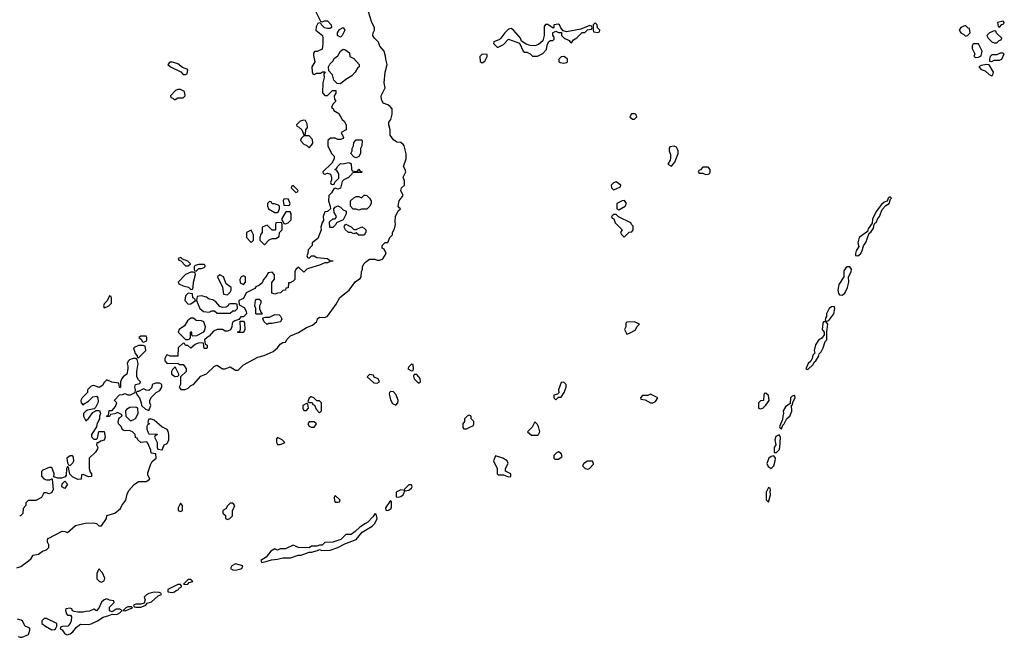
# Model space of a CAD drawing. Header units: inches. Extents: x 2701323 to 2964515, y 494916 to 722124.
# Tile 449 of 656: x 2867366 to 2874866, y 602165 to 606870. Entities that reach past the tile are written whole.
import ezdxf

# ---------------------------------------------------------------- set-up
doc = ezdxf.new("R2010")
doc.units = ezdxf.units.IN
doc.header["$MEASUREMENT"] = 0
doc.layers.add('C8660', color=7, linetype='Continuous')
doc.layers.add('C8670', color=7, linetype='Continuous')

msp = doc.modelspace()

# ---------------------------------------------------------------- linework, layer by layer
at = {"layer": 'C8660', "color": 2, "elevation": 2}
for points in [[(2869612, 606950), (2869658, 606858), (2869670, 606854), (2869690, 606862), (2869710, 606862), (2869738, 606830), (2869742, 606810), (2869730, 606802), (2869710, 606802), (2869689, 606809), (2869666, 606830), (2869662, 606842), (2869650, 606846), (2869638, 606842), (2869623.6, 606816.4), (2869622, 606790), (2869671.3, 606750), (2869676, 606730), (2869676, 606690), (2869670, 606646), (2869631.6, 606628.4), (2869612.7, 606627.3), (2869603.6, 606616.4), (2869603.6, 606596.4), (2869614, 606550), (2869592, 606510), (2869592.7, 606472.7), (2869598, 606458), (2869610, 606454), (2869630, 606462), (2869656.4, 606463.6), (2869672.7, 606472.7), (2869692.7, 606472.7), (2869682, 606458), (2869684.7, 606430), (2869674, 606390), (2869672.7, 606312.7), (2869690, 606294), (2869710, 606294), (2869748.4, 606331.6), (2869774, 606330), (2869774, 606310), (2869762, 606290), (2869763.6, 606263.6), (2869774, 606250), (2869750, 606226), (2869742, 606202), (2869752.7, 606192.7), (2869758, 606178), (2869796.9, 606156.9), (2869822, 606110), (2869838, 606098), (2869854, 606070), (2869854, 606030), (2869814, 606010), (2869831.6, 605971.6), (2869830, 605966), (2869810, 605958), (2869790, 605958), (2869770, 605968), (2869732.7, 605967.3), (2869714, 605950), (2869714, 605910), (2869742, 605850), (2869762, 605830), (2869762, 605810), (2869743.6, 605776.4), (2869674, 605710), (2869678, 605698), (2869690, 605694), (2869710, 605702), (2869732.7, 605692.7), (2869742, 605670), (2869742, 605650), (2869734, 605630), (2869738, 605618), (2869750, 605614), (2869762, 605618), (2869767.3, 605632.7), (2869798, 605662), (2869796.4, 605696.4), (2869782, 605722), (2869766, 605730), (2869782, 605738), (2869787.3, 605752.7), (2869810, 605774), (2869830, 605772), (2869870, 605782), (2869879.6, 605779.6), (2869891.6, 605771.6), (2869892.7, 605732.7), (2869898, 605718), (2869930, 605714), (2869942, 605718), (2869950, 605732), (2869958, 605718), (2869974, 605710), (2869970, 605706), (2869910, 605706), (2869898, 605702), (2869894, 605690), (2869871.3, 605668.7), (2869834, 605650), (2869822, 605638), (2869810, 605586), (2869790, 605578), (2869770, 605586), (2869758, 605582), (2869742, 605550), (2869722, 605530), (2869718, 605490), (2869732, 605450), (2869734, 605430), (2869711.6, 605408.4), (2869690, 605406), (2869678, 605370), (2869679.6, 605340.4), (2869670, 605326), (2869661, 605290), (2869662, 605270), (2869636, 605204), (2869594, 605170), (2869594, 605150), (2869563.6, 605116.4), (2869562, 605090), (2869554, 605070), (2869558, 605058), (2869570, 605054), (2869588, 605072), (2869610, 605072), (2869630, 605058), (2869711.6, 605051.6), (2869730, 605034), (2869750, 605034), (2869754, 605030), (2869730, 605028), (2869710, 605018), (2869690, 605018), (2869650, 604999), (2869565.4, 604974.6), (2869554, 604970), (2869530, 604948), (2869490, 604986), (2869470, 604966), (2869462, 604950), (2869462, 604890), (2869450, 604878), (2869426, 604866), (2869414, 604866), (2869410, 604828), (2869394, 604826), (2869391.2, 604808.9), (2869370, 604806), (2869351.6, 604788.4), (2869330, 604788), (2869310, 604778), (2869286, 604786), (2869287.3, 604867.3), (2869307.3, 604892.7), (2869307.3, 604927.3), (2869290, 604946), (2869258, 604942), (2869242, 604910), (2869222, 604890), (2869214, 604866), (2869192.7, 604847.3), (2869165.4, 604834.6), (2869158, 604822), (2869091.6, 604788.4), (2869070, 604746), (2869034, 604730), (2869038, 604698), (2869076.9, 604676.9), (2869092, 604650), (2869094, 604630), (2869070, 604606), (2869050, 604606), (2869034, 604586), (2869003.6, 604576.4), (2868990, 604566), (2868983.6, 604556.4), (2868982, 604530), (2868972.7, 604507.3), (2868950, 604498), (2868930, 604498), (2868910, 604508.7), (2868871.2, 604508.9), (2868842, 604498), (2868810, 604458), (2868794, 604450), (2868774, 604430), (2868778, 604398), (2868794, 604390), (2868794, 604370), (2868790, 604366), (2868770, 604366), (2868766, 604406), (2868730, 604408), (2868703.6, 604396.4), (2868670, 604368), (2868647.3, 604387.3), (2868628.4, 604388.4), (2868622, 604402), (2868610, 604406), (2868574, 604370), (2868570, 604306), (2868512.7, 604307.3), (2868490, 604318), (2868485.4, 604314.6), (2868472, 604290), (2868472, 604270), (2868490, 604252), (2868570, 604254), (2868583.6, 604243.6), (2868610, 604242), (2868622, 604230), (2868634, 604210), (2868634, 604190), (2868592, 604150), (2868592, 604090), (2868582, 604070), (2868592.7, 604052.7), (2868627.3, 604052.7), (2868650, 604062), (2868670, 604082), (2868690, 604092), (2868745.6, 604154.4), (2868790, 604172), (2868849.1, 604230.9), (2868870, 604238), (2868910, 604211), (2868930, 604211), (2868970, 604226), (2869010, 604201), (2869030, 604201), (2869070, 604241), (2869181.2, 604298.8), (2869229.1, 604310.9), (2869298, 604342), (2869330, 604371.3), (2869350, 604398), (2869370, 604412), (2869390, 604414), (2869403.1, 604436.9), (2869430, 604462), (2869490, 604486), (2869550, 604526), (2869596, 604544), (2869629, 604571), (2869635.3, 604590), (2869650, 604604.7), (2869690, 604602), (2869710, 604612), (2869777.2, 604702.8), (2869805.2, 604754.8), (2869875.3, 604810), (2869923.1, 604876.9), (2869960.4, 604899.6), (2869968, 604910), (2869969, 604950), (2869978, 604970), (2869978, 604990), (2869990, 605014), (2870000, 605021.7)], [(2870000, 605426), (2869970, 605426), (2869950, 605418), (2869930, 605426), (2869907.3, 605427.3), (2869886, 605450), (2869886, 605490), (2869910, 605512), (2869930, 605522), (2869950, 605522), (2869970, 605514), (2869990, 605534), (2870000, 605533)], [(2870000, 605246.3), (2869990, 605228), (2869950, 605228), (2869930, 605246), (2869910, 605238), (2869890, 605248), (2869870, 605248), (2869848, 605270), (2869838, 605290), (2869840.4, 605299.6), (2869850, 605312), (2869890, 605292), (2869911.6, 605271.6), (2869930, 605271.3), (2869971.3, 605291.3), (2869990, 605282), (2870000, 605272)], [(2867345.2, 602694.8), (2867374.8, 602705.2), (2867433.6, 602746.4), (2867454.6, 602765.4), (2867469, 602791), (2867510, 602798), (2867540.2, 602819.8), (2867570, 602832), (2867588, 602850), (2867588, 602870), (2867578, 602890), (2867578, 602910), (2867583.1, 602916.9), (2867690, 602974), (2867710, 602972), (2867730, 602962), (2867790, 603016), (2867865.6, 603034.4), (2867930, 603038), (2867951.6, 603031.6), (2867970, 603014), (2867990, 603014), (2868028, 603070), (2868030, 603094), (2868090, 603111.3), (2868132.9, 603147.1), (2868144, 603170), (2868174, 603210), (2868184.1, 603255.9), (2868196.5, 603283.5), (2868238, 603330), (2868270, 603352), (2868330, 603352), (2868358, 603370), (2868343.1, 603403.1), (2868343.1, 603416.9), (2868361.2, 603478.8), (2868375.3, 603504.7), (2868406, 603530), (2868402, 603562), (2868367.3, 603567.3), (2868366, 603590), (2868343.1, 603643.1), (2868334, 603654), (2868288, 603648), (2868266, 603670), (2868262, 603682), (2868247.3, 603687.3), (2868246, 603710), (2868226, 603730), (2868200.4, 603740.4), (2868170, 603738), (2868150, 603746), (2868138, 603770), (2868118, 603790), (2868115.3, 603810), (2868124, 603836), (2868146, 603850), (2868142, 603862), (2868110, 603878), (2868091.6, 603868.4), (2868058, 603862), (2868050, 603846), (2868030, 603846), (2868026, 603850), (2868042, 603858), (2868047.3, 603892.7), (2868070, 603894), (2868096.4, 603923.6), (2868106, 603950), (2868088.4, 603968.4), (2868088.4, 603971.6), (2868127.3, 604012.7), (2868150, 604014), (2868170, 604022), (2868190, 604012), (2868210, 604012), (2868246, 604030), (2868248, 604050), (2868242, 604070), (2868248, 604090), (2868282, 604098), (2868286, 604110), (2868270, 604126), (2868258, 604150), (2868258, 604190), (2868269.2, 604250), (2868262, 604282), (2868248.7, 604288.7), (2868230, 604289), (2868202, 604278), (2868191.2, 604268.9), (2868184.7, 604250), (2868190.9, 604230.9), (2868191, 604209), (2868182, 604170), (2868154, 604150), (2868143.6, 604136.4), (2868134, 604110), (2868134, 604070), (2868130, 604066), (2868126, 604070), (2868122, 604102), (2868068.4, 604108.4), (2868030, 604126), (2868010, 604106), (2867996.9, 604083.1), (2867971.2, 604068.9), (2867930, 604082), (2867910, 604078), (2867882, 604050), (2867882, 604030), (2867842, 603990), (2867832, 603970), (2867834, 603950), (2867850, 603934), (2867856.4, 603943.6), (2867890, 603964.7), (2867924, 603996), (2867950, 604002), (2867962, 603990), (2867963.6, 603956.4), (2867943.6, 603916.4), (2867934, 603906), (2867883.6, 603896.4), (2867870, 603888), (2867852, 603870), (2867852, 603850), (2867870, 603814), (2867890, 603832), (2867923.1, 603876.9), (2867946, 603890), (2867946, 603894), (2867972.7, 603892.7), (2867982, 603870), (2867974, 603850), (2867974, 603830), (2867952.7, 603787.3), (2867952, 603768), (2867912, 603710), (2867912.7, 603692.7), (2867930, 603674), (2867950, 603674), (2867958, 603682), (2867970, 603734), (2868010, 603734), (2868018, 603690), (2868010, 603666), (2867982, 603658), (2867966, 603646), (2867954, 603646), (2867952, 603630), (2867962, 603610), (2867959.6, 603600.4), (2867943.6, 603576.4), (2867894, 603530), (2867894, 603450), (2867903.6, 603423.6), (2867914, 603410), (2867914, 603390), (2867890, 603388), (2867850, 603406), (2867838, 603402), (2867834, 603370), (2867810, 603368), (2867767.3, 603387.3), (2867747.3, 603407.3), (2867738, 603458), (2867730, 603466), (2867722, 603450), (2867719.6, 603400.4), (2867712.7, 603387.3), (2867683.6, 603376.4), (2867656.4, 603376.4), (2867627.3, 603387.3), (2867628, 603410), (2867610, 603458), (2867590, 603458), (2867542, 603438), (2867531.6, 603428.4), (2867531.6, 603391.6), (2867550, 603372), (2867570, 603364.7), (2867595.3, 603364.7), (2867610, 603372), (2867614, 603370), (2867622, 603290), (2867611.2, 603268.9), (2867590, 603258), (2867570, 603266), (2867550, 603266), (2867531.2, 603228.9), (2867490, 603206), (2867430, 603206), (2867414, 603190), (2867414, 603170), (2867392.7, 603147.3), (2867390.9, 603109.1), (2867370.9, 603089.1), (2867366, 603090)], [(2870000, 603030.6), (2869956.9, 603003.1), (2869922, 602970), (2869890, 602948.7), (2869850, 602948), (2869811, 602909), (2869750.7, 602889.3), (2869690, 602888), (2869670, 602866), (2869650, 602866), (2869630, 602858), (2869590, 602858), (2869570, 602846), (2869490, 602848), (2869450, 602866), (2869390, 602838), (2869350, 602838), (2869330, 602828.7), (2869310, 602838), (2869279.6, 602820.4), (2869244.7, 602775.3), (2869202, 602750), (2869210, 602734), (2869250, 602744.7), (2869284, 602756), (2869330, 602760.7), (2869370, 602771), (2869430, 602771), (2869488.4, 602791.6), (2869510, 602791.3), (2869570, 602814), (2869590, 602814), (2869634.6, 602825.4), (2869650, 602834), (2869666.4, 602826.4), (2869730, 602828.4), (2869790, 602848.2), (2869843.2, 602876.8), (2869928.7, 602910), (2869974.5, 602965.5), (2870000, 602981)], [(2867354, 602170), (2867370, 602164.7), (2867386, 602166), (2867433.2, 602186.8), (2867446, 602226), (2867438, 602238), (2867408, 602250), (2867388.4, 602288.4), (2867376.4, 602296.4), (2867350, 602302)]]:
    msp.add_lwpolyline(points, dxfattribs=at)
for points in [[(2869810, 606738), (2869786, 606750), (2869786, 606770), (2869803.1, 606796.9), (2869830, 606811.3), (2869842, 606790), (2869822, 606750)], [(2869810, 606382), (2869784.7, 606384.7), (2869758, 606410), (2869748, 606450), (2869720.4, 606480.4), (2869718, 606510), (2869727.3, 606532.7), (2869750, 606554), (2869763.1, 606576.9), (2869790, 606594), (2869808.8, 606631.1), (2869830, 606644.7), (2869843.6, 606643.6), (2869878, 606618), (2869882, 606590), (2869910, 606574), (2869952, 606530), (2869952, 606510), (2869939.6, 606500.4), (2869922, 606470), (2869896.9, 606443.1), (2869850, 606415.3)], [(2868530, 606546), (2868510, 606546), (2868494, 606530), (2868514, 606510), (2868592.7, 606472.7), (2868610, 606454), (2868630, 606454), (2868642, 606458), (2868646, 606490), (2868607.3, 606507.3), (2868570, 606535.3)], [(2868590, 606338), (2868570, 606338), (2868554, 606330), (2868514, 606290), (2868518, 606278), (2868532.7, 606272.7), (2868542, 606262), (2868550, 606262), (2868570, 606274), (2868610, 606274), (2868626, 606290), (2868622, 606322)], [(2869530, 606106), (2869503.6, 606096.4), (2869474, 606070), (2869478, 606058), (2869490, 606054), (2869514, 606030), (2869530, 605994), (2869542, 605998), (2869546, 606030), (2869558, 606050), (2869556.4, 606076.4), (2869542, 606102)], [(2869570, 605986), (2869530, 605986), (2869510, 605966), (2869504.7, 605950), (2869530, 605922), (2869552, 605912), (2869570, 605894), (2869590, 605914), (2869598, 605930), (2869596.4, 605956.4)], [(2869930, 605818), (2869920.4, 605820.4), (2869910, 605826), (2869888.8, 605851.1), (2869898, 605870), (2869898, 605890), (2869908, 605910), (2869910, 605934), (2869930, 605954), (2869970, 605954), (2869974, 605950), (2869972, 605910), (2869962, 605890), (2869962, 605850), (2869950, 605828)], [(2869450, 605606), (2869438, 605602), (2869434, 605590), (2869470, 605554), (2869482, 605558), (2869486, 605570)], [(2869270, 605486), (2869254, 605470), (2869254, 605450), (2869262, 605430), (2869310, 605402), (2869330, 605402), (2869335.3, 605404.7), (2869346, 605430), (2869346, 605450), (2869338, 605458), (2869307.3, 605467.3), (2869288, 605468), (2869282, 605482)], [(2869410, 605506), (2869378, 605502), (2869374, 605490), (2869378, 605458), (2869410, 605454), (2869422, 605458), (2869426, 605470)], [(2869427.3, 605407.3), (2869392.7, 605407.3), (2869363.6, 605356.4), (2869362, 605342), (2869374, 605330), (2869378, 605318), (2869390, 605314), (2869410, 605322), (2869434, 605346), (2869434.6, 605394.6)], [(2869750, 605286), (2869728, 605288), (2869726, 605330), (2869750, 605354), (2869770, 605354), (2869776.4, 605363.6), (2869778, 605370), (2869760.4, 605400.4), (2869758, 605430), (2869770, 605442), (2869790, 605452), (2869810, 605442), (2869830, 605422), (2869852, 605412), (2869854, 605390), (2869830, 605346), (2869778, 605322), (2869774, 605310)], [(2869350, 605326), (2869318, 605322), (2869314, 605310), (2869314, 605270), (2869310, 605266), (2869290, 605266), (2869250, 605306), (2869214, 605290), (2869214, 605250), (2869203.6, 605236.4), (2869194, 605210), (2869194, 605190), (2869230, 605154), (2869267.3, 605192.7), (2869290, 605202), (2869316.4, 605203.6), (2869342, 605218), (2869346, 605250), (2869366, 605270), (2869366, 605310), (2869362, 605322)], [(2869130, 605266), (2869094, 605250), (2869094, 605210), (2869130, 605174), (2869146, 605190), (2869146, 605230)], [(2868590, 605058), (2868574, 605050), (2868578, 605038), (2868594, 605034), (2868630, 604994), (2868650, 604994), (2868666, 605010), (2868646, 605030), (2868606, 605046), (2868596.4, 605056.4)], [(2868770, 605006), (2868730, 605006), (2868703.6, 604996.4), (2868694, 604990), (2868694, 604970), (2868698, 604958), (2868710, 604954), (2868730, 604974), (2868750, 604974), (2868770, 604982), (2868778, 604990), (2868778, 604998)], [(2868670, 604948), (2868630, 604928), (2868574, 604870), (2868578, 604858), (2868610, 604842), (2868651.6, 604831.6), (2868670, 604814), (2868682, 604818), (2868687.3, 604832.7), (2868688.8, 604871.1), (2868706, 604930), (2868702, 604942), (2868687.3, 604947.3)], [(2868890, 604926), (2868874, 604910), (2868912, 604832), (2868918, 604778), (2868950, 604774), (2868970, 604794), (2868978, 604810), (2868978, 604830), (2868938, 604858), (2868918, 604910)], [(2869070, 604918), (2869054, 604910), (2869042, 604890), (2869045.4, 604865.4), (2869070, 604854), (2869086, 604870), (2869086, 604910)], [(2868050, 604766), (2868032.7, 604727.3), (2868010, 604706), (2868004.7, 604690), (2868010, 604674), (2868030, 604682), (2868046, 604690), (2868066, 604710), (2868066, 604750), (2868062, 604762)], [(2868650, 604786), (2868630, 604766), (2868624.7, 604730), (2868650, 604702), (2868670, 604704.7), (2868706, 604730), (2868702, 604742), (2868686, 604750), (2868682, 604782)], [(2868750, 604766), (2868718, 604762), (2868714, 604730), (2868738, 604670), (2868766.4, 604646.4), (2868810, 604642), (2868830, 604652), (2868850, 604652), (2868870, 604634), (2868970, 604634), (2868988.4, 604651.6), (2869007.3, 604652.7), (2869026, 604670), (2869022, 604702), (2869010, 604706), (2868970, 604706), (2868958, 604702), (2868954, 604690), (2868939.6, 604680.4), (2868910, 604678), (2868890, 604686), (2868860.4, 604720.4), (2868836.4, 604736.4), (2868810, 604742), (2868790, 604755.3)], [(2869170, 604626), (2869166, 604630), (2869166, 604670), (2869158, 604690), (2869162, 604730), (2869170, 604742), (2869190, 604742), (2869202, 604730), (2869202, 604710), (2869192, 604690), (2869192, 604670), (2869202, 604642), (2869212, 604630), (2869210, 604626)], [(2868690, 604595.3), (2868670, 604595.3), (2868644.5, 604575.5), (2868622, 604538), (2868582, 604510), (2868572, 604490), (2868630, 604434), (2868650, 604434), (2868662, 604438), (2868667.3, 604452.7), (2868666, 604490), (2868670, 604494), (2868674, 604490), (2868674, 604470), (2868682, 604462), (2868714.6, 604465.4), (2868768.4, 604491.6), (2868776.4, 604503.6), (2868782, 604530), (2868768.4, 604568.4), (2868750, 604575.3), (2868710, 604578)], [(2869250, 604548), (2869228, 604568), (2869218, 604590), (2869222, 604598), (2869236.4, 604603.6), (2869270, 604604.7), (2869310, 604624.7), (2869342, 604622), (2869351.6, 604611.6), (2869362, 604590), (2869352, 604568), (2869290, 604555.3), (2869264.7, 604555.3)], [(2869030, 604486), (2869026, 604490), (2869042, 604498), (2869047.3, 604512.7), (2869046, 604574), (2869070, 604574), (2869079.6, 604559.6), (2869082, 604510), (2869070, 604488)], [(2868330, 604458), (2868290, 604458), (2868274, 604450), (2868292.7, 604432.7), (2868298, 604418), (2868310, 604414), (2868330, 604422), (2868335.3, 604430), (2868335.3, 604450)], [(2868270, 604388.7), (2868232, 604370), (2868246, 604326), (2868262, 604310), (2868262, 604302), (2868270, 604294), (2868326, 604350), (2868322, 604382), (2868307.3, 604387.3)], [(2868550, 604226), (2868530, 604206), (2868522, 604190), (2868522, 604170), (2868550, 604152), (2868570, 604154), (2868578, 604162), (2868578, 604170)], [(2868430, 604102), (2868399.6, 604100.4), (2868374, 604090), (2868371.6, 604068.4), (2868350, 604046), (2868328.4, 604048.4), (2868310, 604058), (2868270, 604038), (2868262, 604038), (2868254, 604030), (2868262, 604010), (2868278, 603990), (2868292, 603950), (2868294, 603930), (2868323.6, 603903.6), (2868350, 603894), (2868366, 603930), (2868358, 603950), (2868358, 603970), (2868368.4, 603991.6), (2868406, 604030), (2868434.6, 604045.4), (2868448, 604070), (2868448, 604090)], [(2869590, 603998), (2869583.6, 603996.4), (2869570, 603986), (2869562, 603962), (2869570, 603954), (2869592.7, 603952.7), (2869598, 603938), (2869612.7, 603932.7), (2869623.6, 603903.6), (2869650, 603874), (2869666, 603890), (2869666, 603950), (2869650, 603966), (2869630, 603966), (2869606, 603990)], [(2868250, 603918), (2868205.4, 603914.6), (2868179.6, 603900.4), (2868172, 603890), (2868174, 603850), (2868210, 603814), (2868230, 603822), (2868248.4, 603831.6), (2868268, 603870), (2868266, 603910)], [(2869550, 603946), (2869522, 603930), (2869522, 603910), (2869530, 603894), (2869550, 603894), (2869566, 603910), (2869562, 603942)], [(2868370, 603826), (2868350, 603826), (2868343.6, 603816.4), (2868342, 603802), (2868354, 603790), (2868338, 603782), (2868334, 603770), (2868334, 603750), (2868342, 603730), (2868350, 603714), (2868412.7, 603712.7), (2868410, 603706), (2868398, 603702), (2868394, 603690), (2868414, 603650), (2868414, 603610), (2868418, 603598), (2868450, 603594), (2868466, 603630), (2868490, 603642), (2868502, 603670), (2868502, 603710), (2868496.5, 603736.5), (2868490, 603748), (2868448.7, 603768.7), (2868390, 603818)], [(2869610, 603806), (2869570, 603806), (2869562, 603790), (2869570, 603774), (2869586.4, 603766.4), (2869610, 603764.7), (2869626, 603790)], [(2869330, 603686), (2869322, 603678), (2869322, 603650), (2869330, 603634), (2869350, 603634), (2869370, 603642), (2869386, 603650), (2869366, 603670)], [(2867750, 603548), (2867724.7, 603530), (2867730, 603494), (2867738, 603478), (2867750, 603474), (2867770, 603494), (2867778, 603510), (2867776.4, 603536.4), (2867767.3, 603547.3)], [(2867710, 603298), (2867688, 603310), (2867690, 603334), (2867710, 603354), (2867731.3, 603331.3)], [(2869770, 603246), (2869762, 603230), (2869763.6, 603203.6), (2869770, 603194), (2869790, 603194), (2869802, 603198), (2869806, 603210)], [(2868590, 603186), (2868574, 603150), (2868574, 603130), (2868590, 603122), (2868606, 603130), (2868606, 603170)], [(2868990, 603186), (2868970, 603186), (2868950, 603166), (2868936.9, 603143.1), (2868914, 603130), (2868914, 603110), (2868932.7, 603092.7), (2868934, 603070), (2868950, 603062), (2868966, 603070), (2868986, 603090), (2868987.3, 603127.3), (2869006, 603170)], [(2869010, 602724), (2868982, 602710), (2868972, 602690), (2868990, 602678), (2869010, 602676), (2869050, 602686.8), (2869058, 602690), (2869066, 602710)], [(2867970, 602686), (2867954, 602650), (2867954, 602610), (2867974, 602590), (2867990, 602584.7), (2868010, 602594), (2868014.6, 602614.6), (2867996.4, 602656.4)], [(2868590, 602566), (2868570, 602566), (2868494, 602530), (2868494, 602510), (2868530, 602507.3), (2868546, 602510), (2868558, 602522), (2868575.3, 602530), (2868580.2, 602539.8), (2868598, 602550), (2868598, 602558)], [(2868670, 602606), (2868650, 602606), (2868614, 602570), (2868630, 602566), (2868646, 602570), (2868658, 602582), (2868686, 602590)], [(2868390, 602508), (2868350, 602498), (2868331.6, 602488.4), (2868314, 602470), (2868322, 602450), (2868314, 602426), (2868290, 602418), (2868250, 602418), (2868234, 602410), (2868238, 602398), (2868250, 602394), (2868290, 602394), (2868310, 602402), (2868326, 602410), (2868336.4, 602423.6), (2868370, 602436), (2868420.2, 602479.8), (2868446, 602490), (2868442, 602502), (2868427.3, 602507.3)], [(2868030, 602457.2), (2868010, 602449), (2867987.9, 602432.1), (2867970, 602386), (2867950, 602366), (2867930, 602378), (2867896.9, 602363.1), (2867870, 602362), (2867850, 602355.3), (2867810, 602355.3), (2867780.4, 602360.4), (2867767.3, 602367.3), (2867762, 602382), (2867750, 602386), (2867718, 602382), (2867714, 602370), (2867723.6, 602343.6), (2867730, 602334), (2867752.7, 602332.7), (2867759.6, 602319.6), (2867758, 602290), (2867750.9, 602269.1), (2867732, 602250), (2867692, 602248), (2867678, 602242), (2867674, 602230), (2867690, 602222), (2867710, 602191.3), (2867730, 602184), (2867750, 602191), (2867770, 602206.8), (2867798, 602242), (2867830, 602266), (2867890, 602262.8), (2867910, 602266.8), (2867958, 602290), (2868001.2, 602318.8), (2868046, 602330), (2868070, 602342), (2868090, 602338), (2868110, 602341), (2868128, 602350), (2868146, 602370), (2868130, 602378), (2868102, 602378), (2868070, 602358), (2868050, 602366), (2868050, 602394), (2868086, 602430), (2868082, 602442), (2868050, 602448)], [(2868218, 602398), (2868190, 602398), (2868174, 602390), (2868154, 602370), (2868170, 602366), (2868226, 602390)], [(2867570, 602308.7), (2867552, 602308), (2867534, 602290), (2867534, 602270), (2867562, 602250), (2867610, 602222), (2867630, 602224.7), (2867638, 602230), (2867648, 602250), (2867648, 602270)]]:
    msp.add_lwpolyline(points, close=True, dxfattribs=at)
at = {"layer": 'C8670', "color": 2, "elevation": 2}
for points in [[(2870000, 605021.7), (2870030, 605044.7), (2870070, 605044.7), (2870090, 605038), (2870110, 605038), (2870132.9, 605047.1), (2870158, 605090), (2870142, 605122), (2870128, 605130), (2870128, 605150), (2870150, 605172), (2870170, 605174), (2870186, 605210), (2870206, 605230), (2870206, 605250), (2870222, 605278), (2870229, 605310), (2870225.2, 605330), (2870229, 605370), (2870250, 605414), (2870266, 605430), (2870256.4, 605436.4), (2870249, 605450), (2870255.3, 605490), (2870286, 605530), (2870268, 605570), (2870275.3, 605590), (2870298, 605610), (2870296.4, 605643.6), (2870288, 605670), (2870308, 605710), (2870302, 605730), (2870288.7, 605751.3), (2870309, 605810), (2870309, 605830), (2870308.7, 605848.7), (2870295.3, 605910), (2870290, 605918), (2870270, 605934), (2870238, 605938), (2870214.6, 605954.6), (2870188.7, 605990), (2870189.2, 606030), (2870177.2, 606070), (2870179, 606090), (2870192.7, 606110), (2870204, 606150), (2870202, 606190), (2870188, 606210), (2870170, 606222), (2870135.3, 606235.3), (2870122.7, 606262.7), (2870119, 606290), (2870148.7, 606350), (2870141.2, 606390), (2870149.1, 606470.9), (2870164, 606530), (2870154, 606570), (2870153.6, 606593.6), (2870142, 606630), (2870110, 606668), (2870099, 606699), (2870068, 606730), (2870055.3, 606750), (2870058, 606770), (2870068, 606790), (2870068, 606810), (2870048, 606850), (2870022, 606930)], [(2870000, 605533), (2870010, 605532), (2870031.2, 605511.1), (2870042, 605490), (2870042, 605470), (2870030, 605446), (2870010, 605426), (2870000, 605426)], [(2870000, 605272), (2870002, 605270), (2870002, 605250), (2870000, 605246.3)], [(2870000, 602981), (2870050, 603011.3), (2870070, 603032), (2870088, 603070), (2870082, 603102), (2870070, 603106), (2870056.9, 603083.1), (2870018, 603042), (2870000, 603030.6)]]:
    msp.add_lwpolyline(points, dxfattribs=at)
for points in [[(2871470, 606835.3), (2871434, 606830), (2871434, 606810), (2871430, 606806), (2871390, 606834), (2871370, 606834), (2871362, 606818), (2871360.7, 606750), (2871352, 606710), (2871318.5, 606681.5), (2871290, 606672.3), (2871253.2, 606673.2), (2871224, 606684), (2871187.3, 606707.3), (2871182, 606730), (2871130, 606789), (2871110, 606802), (2871090, 606799), (2871061, 606770), (2871031.3, 606728.7), (2871021, 606719), (2870978, 606702), (2870974, 606690), (2871002, 606662), (2871010, 606662), (2871050, 606682), (2871090, 606722), (2871172.7, 606692.7), (2871202, 606630), (2871210, 606622), (2871230, 606622), (2871254, 606610), (2871272.7, 606592.7), (2871310, 606592), (2871330, 606602), (2871350, 606612), (2871378, 606642), (2871383.1, 606676.9), (2871396.4, 606703.6), (2871410, 606712), (2871427.3, 606712.7), (2871438, 606722), (2871436.4, 606736.4), (2871426, 606750), (2871426, 606770), (2871430, 606774), (2871450, 606782), (2871470, 606774), (2871494, 606774), (2871494, 606750), (2871514, 606730), (2871551.6, 606711.6), (2871558, 606698), (2871570, 606694), (2871584, 606716), (2871610, 606731.3), (2871650, 606772), (2871670, 606772), (2871690, 606794), (2871722, 606798), (2871726, 606810), (2871722, 606822), (2871710, 606826), (2871641, 606799), (2871530, 606778), (2871506, 606786), (2871487.3, 606807.3), (2871478, 606830)], [(2871750, 606846), (2871734, 606830), (2871734, 606790), (2871738, 606778), (2871770, 606774), (2871782, 606778), (2871786, 606790), (2871767.3, 606807.3), (2871766, 606830)], [(2874570, 606826), (2874534, 606810), (2874522, 606790), (2874534, 606770), (2874558, 606758), (2874570, 606744.7), (2874586, 606750), (2874606, 606770), (2874602, 606802), (2874590, 606806)], [(2874858, 606858), (2874814, 606850), (2874818, 606818), (2874830, 606814), (2874847.3, 606832.7), (2874862, 606838), (2874866, 606850)], [(2874790, 606786), (2874770, 606778), (2874754, 606770), (2874734, 606750), (2874742, 606730), (2874770, 606702), (2874790, 606694), (2874810, 606694), (2874827.3, 606712.7), (2874842, 606718), (2874846, 606730), (2874807.3, 606767.3), (2874802, 606782)], [(2874670, 606686), (2874630, 606686), (2874622, 606670), (2874622, 606650), (2874642, 606610), (2874634, 606590), (2874650, 606582), (2874670, 606584.7), (2874690, 606594), (2874698, 606630)], [(2870890, 606608), (2870872, 606590), (2870872.7, 606552.7), (2870890, 606542), (2870910, 606554), (2870928, 606590), (2870926, 606606)], [(2874855.3, 606615.3), (2874834.6, 606614.6), (2874810, 606602), (2874770, 606602), (2874758, 606590), (2874752, 606570), (2874754, 606554), (2874770, 606552), (2874790, 606561), (2874830, 606562.8), (2874848, 606570), (2874866, 606610)], [(2871510, 606588.7), (2871490, 606588), (2871472, 606570), (2871472, 606550), (2871483.5, 606543.5), (2871510, 606538), (2871530, 606544.7), (2871538, 606550), (2871538, 606570), (2871523.1, 606583.1)], [(2874730, 606528), (2874690, 606522), (2874672, 606510), (2874690, 606492), (2874719.8, 606479.8), (2874750, 606452), (2874770, 606442), (2874778, 606450), (2874784, 606470), (2874750, 606526)], [(2872050, 606154), (2872026.8, 606153.2), (2872014, 606130), (2872032.7, 606112.7), (2872050, 606112), (2872068, 606130), (2872058, 606150)], [(2872350, 605908), (2872318, 605902), (2872314, 605890), (2872314, 605870), (2872323.6, 605843.6), (2872323.6, 605816.4), (2872319.6, 605800.4), (2872302, 605770), (2872330, 605754), (2872356.4, 605783.6), (2872382, 605850), (2872382, 605870), (2872375.3, 605890), (2872370, 605898)], [(2872610, 605746), (2872570, 605746), (2872552.7, 605727.3), (2872538, 605722), (2872534, 605710), (2872542, 605702), (2872570, 605702), (2872590, 605692), (2872610, 605694), (2872622, 605698), (2872626, 605710), (2872626, 605730)], [(2871910, 605635.3), (2871890, 605628), (2871872, 605610), (2871874, 605590), (2871890, 605574), (2871910, 605582), (2871942, 605598), (2871946, 605610)], [(2871973.6, 605493.6), (2871954, 605490), (2871914, 605470), (2871914, 605430), (2871930, 605422), (2871978, 605450), (2871988, 605470)], [(2873998, 605518), (2873990, 605518), (2873982, 605510), (2873972.7, 605487.3), (2873950, 605479), (2873930, 605462), (2873890, 605408.7), (2873862, 605350), (2873859.6, 605320.4), (2873830, 605278), (2873823.6, 605256.4), (2873761, 605210), (2873751, 605170), (2873756.9, 605143.1), (2873738, 605110), (2873731.3, 605090), (2873732.7, 605072.7), (2873750, 605071.3), (2873770, 605086.8), (2873784, 605110), (2873793.2, 605146.8), (2873810, 605172), (2873836.4, 605243.6), (2873850, 605252), (2873870, 605282), (2873875.3, 605310), (2873880.2, 605319.8), (2873890, 605324.7), (2873899, 605350), (2873916, 605370), (2873936, 605424), (2873964.7, 605455.3), (2873988, 605470), (2873998, 605502), (2874006, 605510)], [(2871910, 605386), (2871890, 605386), (2871874, 605370), (2871878, 605358), (2871892, 605352), (2871902, 605322), (2871954, 605270), (2871942, 605250), (2871950, 605234), (2871970, 605214), (2872008.4, 605251.6), (2872030, 605254), (2872038, 605270), (2872038, 605298), (2872026, 605310), (2872022, 605322), (2871928.4, 605368.4)], [(2873690, 604988), (2873670, 604988), (2873659.6, 604980.4), (2873643.6, 604956.4), (2873644.7, 604910), (2873606, 604854), (2873602, 604838), (2873598, 604810), (2873603.6, 604783.6), (2873610, 604774), (2873630, 604771.3), (2873650, 604786.8), (2873672, 604830), (2873681.2, 604870), (2873678, 604910), (2873699, 604950), (2873702, 604970)], [(2873570, 604686), (2873550, 604682), (2873532, 604670), (2873511.3, 604630), (2873512, 604610), (2873503.6, 604596.4), (2873502, 604582), (2873510, 604574), (2873530, 604578), (2873568.7, 604630), (2873575.3, 604670)], [(2872050, 604568), (2871990, 604566), (2871982, 604558), (2871982, 604530), (2871972, 604510), (2871990, 604474), (2872010, 604482), (2872054.6, 604505.4), (2872070, 604534), (2872086, 604550)], [(2873510, 604568), (2873490, 604568), (2873483.5, 604556.5), (2873478, 604510), (2873494, 604490), (2873494, 604470), (2873476.9, 604443.1), (2873450, 604428), (2873427.1, 604392.9), (2873418, 604350), (2873422, 604330), (2873406.4, 604313.6), (2873402, 604290), (2873391.6, 604268.4), (2873372, 604250), (2873354, 604210), (2873370, 604204.7), (2873410, 604242), (2873418, 604262), (2873430, 604272), (2873450, 604304.7), (2873455.5, 604324.5), (2873470, 604341), (2873485.2, 604370), (2873502, 604418), (2873513.2, 604430), (2873513.2, 604490), (2873522, 604550)], [(2870350, 604246), (2870330, 604226), (2870322, 604210), (2870350, 604194), (2870362, 604198), (2870366, 604210), (2870362, 604242)], [(2870030, 604166), (2870014, 604150), (2870063.6, 604103.6), (2870090, 604102), (2870106, 604110), (2870098, 604130), (2870095.3, 604135.3), (2870067.3, 604147.3), (2870062, 604162)], [(2870390, 604166), (2870370, 604166), (2870364.7, 604155.3), (2870370, 604134), (2870394, 604110), (2870410, 604102), (2870418, 604110), (2870416.4, 604136.4)], [(2871510, 604108), (2871490, 604106), (2871471.3, 604050), (2871472, 604028), (2871462, 604018), (2871434, 604010), (2871434, 603990), (2871450, 603974), (2871470, 603994), (2871490, 603994), (2871514, 604030), (2871528, 604070), (2871528, 604090)], [(2870190, 604038), (2870182, 604030), (2870181, 604019), (2870190, 603974), (2870206, 603946), (2870230, 603934), (2870246, 603950), (2870248, 603970), (2870232.9, 604012.9), (2870214, 604034)], [(2872170, 604018), (2872150, 604006), (2872110, 604006), (2872094, 603990), (2872098, 603978), (2872130, 603974), (2872170, 603952), (2872190, 603952), (2872210, 603962), (2872228, 603990)], [(2873050, 604026), (2873038, 604022), (2873034, 604010), (2873032, 603968), (2873010, 603966), (2872994, 603950), (2872994, 603910), (2873010, 603904.7), (2873026, 603910), (2873050, 603934), (2873075.3, 603970), (2873070, 604006)], [(2873270, 604006), (2873250, 604002), (2873238, 603990), (2873234, 603946), (2873199.8, 603920.2), (2873182, 603890), (2873184.7, 603870), (2873178, 603850), (2873176.9, 603823.1), (2873154, 603770), (2873158, 603758), (2873170, 603754), (2873178, 603782), (2873190, 603792), (2873208.8, 603831.1), (2873232, 603850), (2873248.7, 603888.7), (2873246, 603934), (2873250, 603934), (2873258, 603962), (2873272.7, 603990)], [(2870790, 603858), (2870774, 603850), (2870754, 603830), (2870754, 603810), (2870742, 603790), (2870742, 603762), (2870750, 603754), (2870770, 603754), (2870790, 603762), (2870822, 603778), (2870826, 603790), (2870826, 603810), (2870806, 603830), (2870806, 603850)], [(2871290, 603806), (2871270, 603766), (2871234, 603730), (2871263.6, 603703.6), (2871310, 603704.7), (2871318, 603710), (2871328, 603730), (2871318, 603770), (2871310, 603786)], [(2873150, 603708), (2873125.4, 603694.6), (2873118, 603670), (2873124.7, 603630), (2873112, 603610), (2873112, 603590), (2873114, 603574), (2873130, 603572), (2873150, 603592), (2873156, 603610), (2873162, 603690)], [(2870990, 603548), (2870974.8, 603510), (2871002, 603450), (2871002, 603410), (2871010, 603402), (2871050, 603402), (2871090, 603386.8), (2871106, 603390), (2871106, 603410), (2871066, 603430), (2871066, 603450), (2871088, 603490), (2871078, 603510), (2871046, 603530)], [(2871470, 603578), (2871454, 603570), (2871434, 603550), (2871434, 603530), (2871442, 603522), (2871470, 603522), (2871498, 603542), (2871490, 603566)], [(2873110, 603548), (2873090, 603542), (2873072, 603530), (2873058, 603490), (2873067.1, 603467.1), (2873090, 603452), (2873110, 603472), (2873121.2, 603510), (2873122, 603530)], [(2871690, 603508), (2871662, 603490), (2871654, 603470), (2871674, 603450), (2871690, 603444.7), (2871706, 603450), (2871736.4, 603483.6), (2871738, 603490), (2871730, 603506)], [(2870350, 603326), (2870330, 603326), (2870294, 603290), (2870298, 603282), (2870270, 603288), (2870234, 603270), (2870234, 603234), (2870250, 603232), (2870270, 603238), (2870288, 603250), (2870300.4, 603279.6), (2870330, 603284.7), (2870350, 603302), (2870355.3, 603310)], [(2873070, 603306), (2873052, 603270), (2873051.3, 603250), (2873052.7, 603212.7), (2873070, 603194), (2873084, 603250), (2873082, 603278), (2873086, 603286), (2873082, 603302)], [(2870190, 603206), (2870152, 603150), (2870154, 603134), (2870170, 603132), (2870190, 603141), (2870197.2, 603150), (2870199, 603170), (2870198, 603198)]]:
    msp.add_lwpolyline(points, close=True, dxfattribs=at)

doc.saveas('drawing.dxf')
